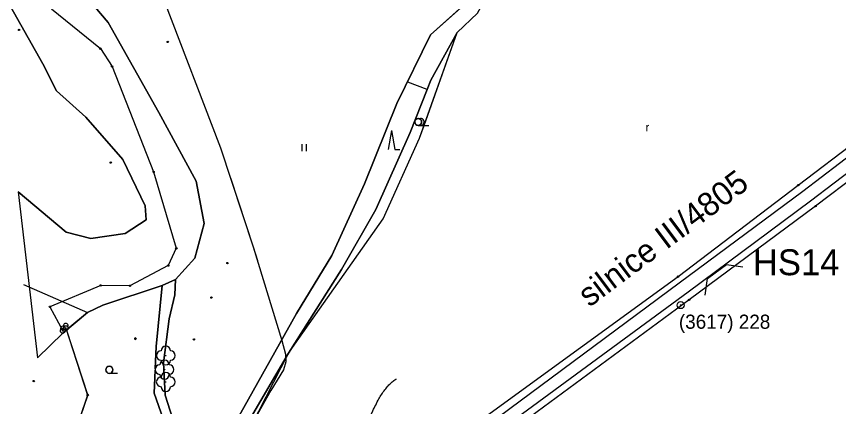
# Model space of a CAD drawing. Extents: x -495905 to -478420, y -1113297 to -1107716.
# Drawn here: x -481770.6 to -481421.6, y -1112506 to -1112340.4 of the extents above; entities that cross this region are included whole.
import ezdxf

# ---------------------------------------------------------------- set-up
doc = ezdxf.new("R2010")
doc.units = 0
for name, color, linetype in [('01_DOPRAVA3', 7, 'Continuous'), ('01_OBVOD PÚ', 7, 'Continuous'), ('03_PC_OBJEKTY_NÁVRH', 7, 'Continuous'), ('03_PC_OBJEKTY_STAV', 7, 'Continuous'), ('07_SDĚLOVACÍ_P', 7, 'Continuous'), ('2D_VRSTEVNICE', 7, 'Continuous'), ('ttp', 7, 'Continuous'), ('VODNÍ PLOCHY', 7, 'Continuous'), ('zahrada', 7, 'Continuous'), ('zamereni', 7, 'Continuous'), ('ZELEN MIMO LES', 7, 'Continuous')]:
    doc.layers.add(name, color=color, linetype=linetype)

msp = doc.modelspace()

# ---------------------------------------------------------------- linework, layer by layer
at = {"layer": '01_OBVOD PÚ'}
for p, q in [((-481755.68, -1112337.19), (-481734.94, -1112354.04)), ((-481734.94, -1112354.04), (-481729.98, -1112361.59)), ((-481729.98, -1112361.59), (-481712.39, -1112406.37)), ((-481712.39, -1112406.37), (-481702.72, -1112438.84)), ((-481702.72, -1112438.84), (-481706.14, -1112446.16)), ((-481706.14, -1112446.16), (-481722.4, -1112454.75)), ((-481734.81, -1112454.59), (-481756.37, -1112463.64)), ((-481722.4, -1112454.75), (-481734.81, -1112454.59)), ((-481756.37, -1112463.64), (-481750.94, -1112473.95)), ((-481750.94, -1112473.95), (-481749.65, -1112472.7)), ((-481749.65, -1112472.7), (-481740.35, -1112501.15)), ((-481740.35, -1112501.15), (-481743.63, -1112510.83))]:
    msp.add_line(p, q, dxfattribs=at)
at = {"layer": '03_PC_OBJEKTY_NÁVRH'}
msp.add_lwpolyline([(-481478.24, -1112458.68), (-481477.21, -1112451.69), (-481469.18, -1112445.73), (-481462.18, -1112446.76)], dxfattribs=at)
at = {"layer": '07_SDĚLOVACÍ_P'}
for points in [[(-481758.37, -1111996.11), (-481754.64, -1112045.04), (-481750.3, -1112091.49), (-481747.53, -1112101.59), (-481745.02, -1112117.76), (-481742.84, -1112144.01), (-481739.83, -1112180.08), (-481746.35, -1112245.53), (-481746.7, -1112251.41), (-481745.27, -1112260.26), (-481737.03, -1112276.79), (-481726.31, -1112295.44), (-481708.22, -1112332.9), (-481683.94, -1112396.21), (-481670.06, -1112438.15)], [(-481757.68, -1112005.12), (-481754.64, -1112045.04), (-481750.3, -1112091.49), (-481747.53, -1112101.59), (-481745.02, -1112117.76), (-481742.84, -1112144.01), (-481739.83, -1112180.08), (-481746.35, -1112245.53), (-481746.7, -1112251.41), (-481745.27, -1112260.26), (-481737.03, -1112276.79), (-481726.31, -1112295.44), (-481708.22, -1112332.9), (-481683.94, -1112396.21), (-481670.06, -1112438.15)], [(-481679.73, -1112408.92), (-481670.06, -1112438.15)], [(-481670.06, -1112438.15), (-481657.86, -1112477.93), (-481656.4, -1112483.73), (-481656.16, -1112487.02), (-481657.17, -1112490.4), (-481662.65, -1112499.19), (-481668.98, -1112510.57)], [(-481670.06, -1112438.15), (-481668.28, -1112443.96)], [(-481670.06, -1112438.15), (-481657.86, -1112477.93), (-481656.4, -1112483.73), (-481656.16, -1112487.02), (-481657.17, -1112490.4), (-481662.65, -1112499.19), (-481668.98, -1112510.57)]]:
    msp.add_lwpolyline(points, dxfattribs=at)
at = {"layer": '2D_VRSTEVNICE'}
msp.add_open_spline([(-481647.93, -1112548.5), (-481648.61, -1112547.68), (-481664.2, -1112542.72), (-481664.55, -1112542.45), (-481665.56, -1112541.98), (-481665.08, -1112541.52), (-481663.7, -1112539.31), (-481651.29, -1112540.7), (-481629.73, -1112529.7), (-481626.86, -1112529.87), (-481616.46, -1112498.69), (-481609.21, -1112494.2)], degree=2, dxfattribs=at)
at = {"layer": 'ttp'}
msp.add_lwpolyline([(-481745.41, -1112326.67), (-481731.62, -1112342.94), (-481710.15, -1112381.09), (-481694.25, -1112410.3), (-481690.91, -1112428.31), (-481694.92, -1112443.05), (-481703.11, -1112452.03), (-481703.4, -1112458.54), (-481705.81, -1112468.77), (-481708.15, -1112487.44), (-481707.44, -1112501.15), (-481704.38, -1112511.03), (-481695.23, -1112535.55), (-481693.37, -1112541.22), (-481684.83, -1112543.95), (-481684.47, -1112529.55), (-481677.3, -1112512.25), (-481651.66, -1112466.46), (-481636.72, -1112441.92), (-481622.83, -1112411.48), (-481609.13, -1112377.37), (-481594.85, -1112348.16), (-481574.5, -1112329.88)], dxfattribs=at)
at = {"layer": 'VODNÍ PLOCHY'}
msp.add_line((-481769.82, -1112414.9), (-481761.59, -1112485.33), dxfattribs=at)
for points in [[(-481774.98, -1112332.68), (-481759.36, -1112360.5), (-481753.59, -1112372.01), (-481741.09, -1112383.12), (-481725.47, -1112401.11), (-481715.9, -1112420.81), (-481715.54, -1112426.77), (-481724.45, -1112432.55), (-481738.96, -1112434.65), (-481749.54, -1112431.97), (-481769.82, -1112414.9), (-481761.59, -1112485.33), (-481750.89, -1112474.86), (-481740.39, -1112466.08), (-481733.88, -1112462.94), (-481708.74, -1112454.65), (-481703.11, -1112452.03), (-481694.92, -1112443.05), (-481690.91, -1112428.31), (-481694.25, -1112410.3), (-481710.15, -1112381.09), (-481731.62, -1112342.94), (-481745.41, -1112326.67)], [(-481697.24, -1112542.8), (-481693.37, -1112541.22), (-481695.23, -1112535.55), (-481704.38, -1112511.03), (-481707.44, -1112501.15), (-481708.15, -1112487.44), (-481705.81, -1112468.77), (-481703.4, -1112458.54), (-481703.11, -1112452.03), (-481708.74, -1112454.65), (-481711.34, -1112480.54), (-481712.06, -1112500.32), (-481707.31, -1112514.14), (-481697.24, -1112542.8)]]:
    msp.add_lwpolyline(points, dxfattribs=at)
at = {"layer": 'zahrada'}
for points in [[(-481711.68, -1112489.99), (-481711.34, -1112480.54), (-481708.74, -1112454.65), (-481733.88, -1112462.94), (-481740.39, -1112466.08), (-481748.71, -1112473.03)], [(-481749.34, -1112473.65), (-481740.44, -1112500.86)], [(-481700.98, -1112546.73), (-481693.24, -1112554.49), (-481695.81, -1112545.67), (-481697.24, -1112542.8), (-481707.31, -1112514.14), (-481712.06, -1112500.32), (-481711.71, -1112490.6)], [(-481740.45, -1112501.43), (-481743.53, -1112510.55)]]:
    msp.add_lwpolyline(points, dxfattribs=at)
for centre, radius, start, end in [((-481749.65, -1112472.7), 1, 288.0644, 340.4506), ((-481720.08, -1112477.2), 0.3, 0, 180), ((-481720.08, -1112477.2), 0.3, 180, 0), ((-481731.14, -1112490.44), 1.5, 0, 180), ((-481731.14, -1112490.44), 1.5, 0, 180), ((-481709.72, -1112490.37), 2, 169.1247, 186.7059), ((-481731.14, -1112490.44), 1.5, 180, 0), ((-481731.14, -1112490.44), 1.5, 180, 270), ((-481731.14, -1112490.44), 1.5, 270, 0), ((-481740.35, -1112501.15), 0.3, 251.2814, 0), ((-481740.35, -1112501.15), 0.3, 0, 108.102)]:
    msp.add_arc(centre, radius, start, end, dxfattribs=at)
at = {"layer": 'zamereni'}
for p, q in [((-481745.41, -1112326.67), (-481731.62, -1112342.94)), ((-481594.85, -1112348.16), (-481573.76, -1112329.21)), ((-481759.36, -1112360.5), (-481774.98, -1112332.68)), ((-481574.81, -1112338.91), (-481583.48, -1112347.17)), ((-481731.62, -1112342.94), (-481710.15, -1112381.09)), ((-481438.7, -1112412), (-481346.77, -1112341.79)), ((-481599.42, -1112392.05), (-481583.48, -1112347.17)), ((-481583.48, -1112347.17), (-481594.72, -1112367.43)), ((-481436.79, -1112414.53), (-481344.5, -1112344.07)), ((-481609.13, -1112377.37), (-481594.85, -1112348.16)), ((-481340.86, -1112348.03), (-481433.51, -1112418.87)), ((-481338.86, -1112350.39), (-481431.38, -1112420.93)), ((-481753.59, -1112372.01), (-481759.36, -1112360.5)), ((-481594.72, -1112367.43), (-481603.45, -1112389.58)), ((-481596.29, -1112371.43), (-481604.43, -1112368.22)), ((-481741.09, -1112383.12), (-481753.59, -1112372.01)), ((-481622.83, -1112411.48), (-481609.13, -1112377.37)), ((-481710.15, -1112381.09), (-481694.25, -1112410.3)), ((-481725.47, -1112401.11), (-481741.09, -1112383.12)), ((-481611.35, -1112388.8), (-481612.82, -1112396.8)), ((-481611.35, -1112388.8), (-481609.89, -1112396.8)), ((-481600.04, -1112386.63), (-481595.51, -1112386.63)), ((-481603.45, -1112389.58), (-481617.97, -1112422.38)), ((-481614.85, -1112426.32), (-481599.42, -1112392.05)), ((-481649.5, -1112394.63), (-481649.5, -1112397.63)), ((-481647.46, -1112397.63), (-481647.46, -1112394.63)), ((-481609.89, -1112396.8), (-481607.89, -1112396.8)), ((-481715.9, -1112420.81), (-481725.47, -1112401.11)), ((-481694.25, -1112410.3), (-481690.91, -1112428.31)), ((-481636.72, -1112441.92), (-481622.83, -1112411.48)), ((-481489.7, -1112450.86), (-481438.7, -1112412)), ((-481769.82, -1112414.9), (-481749.54, -1112431.97)), ((-481489.21, -1112453.51), (-481436.79, -1112414.53)), ((-481433.51, -1112418.87), (-481485.46, -1112457.52)), ((-481715.54, -1112426.77), (-481715.9, -1112420.81)), ((-481617.97, -1112422.38), (-481632.62, -1112447.79)), ((-481431.38, -1112420.93), (-481485.03, -1112460.77)), ((-481724.45, -1112432.55), (-481715.54, -1112426.77)), ((-481655.11, -1112483.42), (-481614.85, -1112426.32)), ((-481690.91, -1112428.31), (-481694.92, -1112443.05)), ((-481749.54, -1112431.97), (-481738.96, -1112434.65)), ((-481738.96, -1112434.65), (-481724.45, -1112432.55)), ((-481694.92, -1112443.05), (-481703.11, -1112452.03)), ((-481651.66, -1112466.46), (-481636.72, -1112441.92)), ((-481632.62, -1112447.79), (-481655.11, -1112483.42)), ((-481572.61, -1112511.06), (-481489.7, -1112450.86)), ((-481767.61, -1112454.14), (-481740.39, -1112466.08)), ((-481708.74, -1112454.65), (-481733.88, -1112462.94)), ((-481708.74, -1112454.65), (-481711.34, -1112480.54)), ((-481703.11, -1112452.03), (-481708.74, -1112454.65)), ((-481703.4, -1112458.54), (-481703.11, -1112452.03)), ((-481570.48, -1112513.76), (-481489.21, -1112453.51)), ((-481705.81, -1112468.77), (-481703.4, -1112458.54)), ((-481485.46, -1112457.52), (-481567.69, -1112517.85)), ((-481485.03, -1112460.77), (-481565.86, -1112520.18)), ((-481733.88, -1112462.94), (-481740.39, -1112466.08)), ((-481740.39, -1112466.08), (-481750.89, -1112474.86)), ((-481708.15, -1112487.44), (-481705.81, -1112468.77)), ((-481677.3, -1112512.25), (-481651.66, -1112466.46)), ((-481750.89, -1112474.86), (-481761.59, -1112485.33)), ((-481711.34, -1112480.54), (-481712.06, -1112500.32)), ((-481707.18, -1112484.39), (-481707.18, -1112484.39)), ((-481655.11, -1112483.42), (-481672.23, -1112512.68)), ((-481670.82, -1112514.08), (-481655.11, -1112483.42)), ((-481707.44, -1112501.15), (-481708.15, -1112487.44)), ((-481727.64, -1112491.94), (-481731.14, -1112491.94)), ((-481707.72, -1112490.37), (-481707.72, -1112490.37)), ((-481707.21, -1112495.61), (-481707.21, -1112495.61)), ((-481712.06, -1112500.32), (-481707.31, -1112514.14)), ((-481704.38, -1112511.03), (-481707.44, -1112501.15))]:
    msp.add_line(p, q, dxfattribs=at)
for centre, radius in [((-481769.43, -1112346.08), 0.3), ((-481734.94, -1112354.04), 0.3), ((-481706.36, -1112351.17), 0.3), ((-481729.98, -1112361.59), 0.3), ((-481600.04, -1112385.16), 1.47), ((-481730.52, -1112402.44), 0.3), ((-481712.39, -1112406.37), 0.3), ((-481438.7, -1112412), 0.3), ((-481431.38, -1112420.93), 0.3), ((-481702.72, -1112438.84), 0.3), ((-481680.99, -1112445.14), 0.3), ((-481706.14, -1112446.16), 0.3), ((-481489.7, -1112450.86), 0.3), ((-481734.81, -1112454.59), 0.3), ((-481722.4, -1112454.75), 0.3), ((-481687.83, -1112459.77), 0.3), ((-481488.61, -1112462.96), 1.5), ((-481485.03, -1112460.77), 0.3), ((-481756.37, -1112463.64), 0.3), ((-481488.61, -1112462.96), 0.181), ((-481720.08, -1112477.2), 0.3), ((-481695.26, -1112477.53), 0.3), ((-481707.18, -1112484.39), 0.1), ((-481731.14, -1112490.44), 1.5), ((-481707.72, -1112490.37), 0.1), ((-481763.21, -1112495.22), 0.3), ((-481707.21, -1112495.61), 0.1), ((-481740.35, -1112501.15), 0.3)]:
    msp.add_circle(centre, radius, dxfattribs=at)
for centre, radius, start, end in [((-481598.97, -1112385.16), 1.47, 270, 111.324), ((-481709.18, -1112484.39), 2, 90, 270), ((-481707.18, -1112482.39), 2, 0, 180), ((-481705.18, -1112484.39), 2, 270, 90), ((-481707.72, -1112488.37), 2, 0, 180), ((-481707.18, -1112486.39), 2, 180, 0), ((-481709.72, -1112490.37), 2, 90, 270), ((-481705.72, -1112490.37), 2, 270, 90), ((-481709.21, -1112495.61), 2, 90, 270), ((-481707.72, -1112492.37), 2, 180, 0), ((-481707.21, -1112493.61), 2, 0, 180), ((-481705.21, -1112495.61), 2, 270, 90), ((-481707.21, -1112497.61), 2, 180, 0)]:
    msp.add_arc(centre, radius, start, end, dxfattribs=at)
for centre in [(-481750.94, -1112472.95), (-481749.65, -1112471.7)]:
    msp.add_ellipse(centre, major_axis=(0, -1), ratio=0.999955, start_param=1.047987, end_param=5.236518, dxfattribs=at)
for centre, major_axis in [((-481749.65, -1112472.7), (0, -1)), ((-481749.65, -1112472.7), (0, -0.133)), ((-481750.94, -1112473.95), (0, -1)), ((-481750.94, -1112473.95), (0, -0.133))]:
    msp.add_ellipse(centre, major_axis=major_axis, ratio=0.999955, dxfattribs=at)
at = {"layer": 'ZELEN MIMO LES'}
for points in [[(-481574.5, -1112329.88), (-481594.85, -1112348.16), (-481609.13, -1112377.37), (-481622.83, -1112411.48), (-481636.72, -1112441.92), (-481651.66, -1112466.46), (-481677.3, -1112512.25), (-481684.47, -1112529.55), (-481684.83, -1112543.95), (-481678.8, -1112539.75), (-481679.51, -1112530.96), (-481672.23, -1112512.68), (-481655.11, -1112483.42), (-481632.62, -1112447.79), (-481617.97, -1112422.38), (-481603.45, -1112389.58), (-481596.29, -1112371.43), (-481594.72, -1112367.43), (-481583.48, -1112347.17), (-481574.81, -1112338.91), (-481562.65, -1112316.84), (-481573.09, -1112328.47)], [(-481597.49, -1112386.63), (-481583.48, -1112347.17), (-481594.72, -1112367.43), (-481596.29, -1112371.43), (-481603.45, -1112389.58), (-481617.97, -1112422.38), (-481632.62, -1112447.79), (-481655.11, -1112483.42), (-481614.85, -1112426.32), (-481599.42, -1112392.05), (-481597.49, -1112386.63)], [(-481599.51, -1112383.8), (-481599.51, -1112383.8)], [(-481598.97, -1112386.63), (-481600.04, -1112386.63)], [(-481600.04, -1112386.63), (-481600.04, -1112386.63)], [(-481600.04, -1112386.63), (-481598.97, -1112386.63)], [(-481676.39, -1112529.01), (-481670.82, -1112514.08), (-481655.11, -1112483.42), (-481672.23, -1112512.68), (-481678.58, -1112528.62)]]:
    msp.add_lwpolyline(points, dxfattribs=at)
for centre, start, end in [((-481600.04, -1112385.16), 68.6763, 180), ((-481600.04, -1112385.16), 68.6765, 180), ((-481600.04, -1112385.16), 180, 269.9742), ((-481600.04, -1112385.16), 180, 269.9742), ((-481600.04, -1112385.16), 270.0258, 0), ((-481600.04, -1112385.16), 270.0258, 0), ((-481598.97, -1112385.16), 270, 111.3237), ((-481598.97, -1112385.16), 270, 111.3237), ((-481600.04, -1112385.16), 0, 68.6763), ((-481600.04, -1112385.16), 0, 68.6763)]:
    msp.add_arc(centre, 1.47, start, end, dxfattribs=at)

# ---------------------------------------------------------------- texts
at = {"layer": '01_DOPRAVA3'}
msp.add_text('silnice III/4805', height=10, rotation=36.857, dxfattribs=at).set_placement((-481527.38, -1112464.1))
at = {"layer": '03_PC_OBJEKTY_STAV'}
msp.add_text('HS14', height=11, dxfattribs=at).set_placement((-481457.99, -1112450.26))
at = {"layer": 'zamereni'}
for s, height, p in [('r', 3.6, (-481503.52, -1112389.2)), ('(3617) 228', 6, (-481489.37, -1112473.01))]:
    msp.add_text(s, height=height, dxfattribs=at).set_placement(p)

doc.saveas('drawing.dxf')
